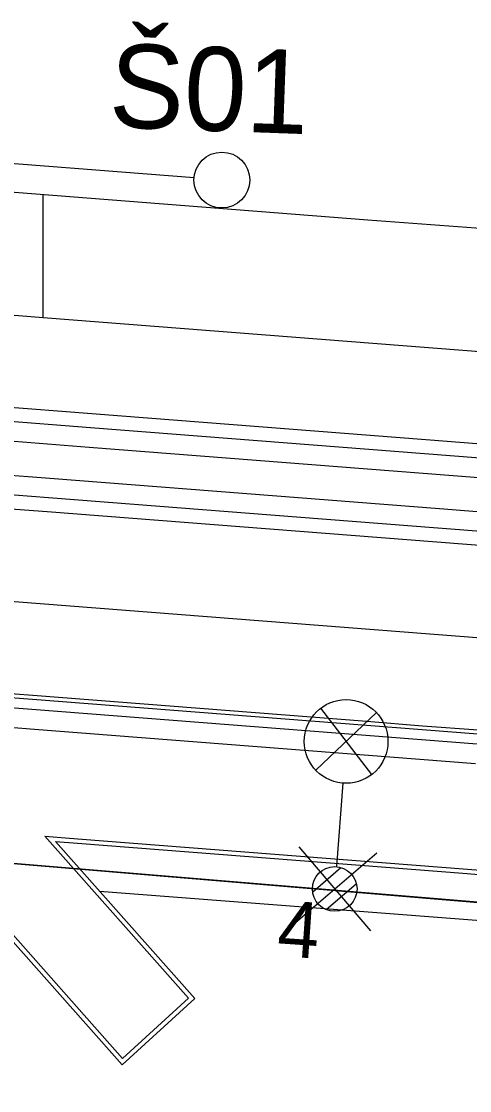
# Model space of a CAD drawing. Extents: x -670359 to -668019, y -978807 to -976674.
# Drawn here: x -669498.86 to -669490.83, y -977152.41 to -977133.27 of the extents above; entities that cross this region are included whole.
import ezdxf

# ---------------------------------------------------------------- set-up
doc = ezdxf.new("R2010")
doc.units = 0
for name, color, linetype in [('SO 01-86-01', 7, 'Continuous'), ('SO 11-10-01', 7, 'Continuous'), ('SO 11-11-01', 7, 'Continuous'), ('SO 11-12-01', 7, 'Continuous'), ('SO 11-12-02', 7, 'Continuous')]:
    doc.layers.add(name, color=color, linetype=linetype)

# ---------------------------------------------------------------- blocks, each defined once
blk = doc.blocks.new('POINT_DISPLAY')
for p, q in [((-0.7, -0.7), (0.7, 0.7)), ((-0.7, 0.7), (0.7, -0.7))]:
    blk.add_line(p, q)

msp = doc.modelspace()

# ---------------------------------------------------------------- linework, layer by layer
at = {"layer": 'SO 01-86-01'}
for p, q in [((-669519.163, -977134.751), (-669492.657, -977136.821)), ((-669498.473, -977138.568), (-669498.473, -977136.368)), ((-669492.657, -977136.821), (-669476.036, -977138.048)), ((-669493.503, -977145.567), (-669492.591, -977146.754)), ((-669493.589, -977146.676), (-669492.504, -977145.645)), ((-669445.341, -977152.857), (-669517.763, -977146.78)), ((-669445.341, -977152.857), (-669517.763, -977146.78)), ((-669443.485, -977152.976), (-669517.763, -977146.78)), ((-669493.105, -977146.907), (-669493.221, -977148.402)), ((-669493.646, -977148.851), (-669493.142, -977148.419)), ((-669493.402, -977149.167), (-669492.865, -977148.708))]:
    msp.add_line(p, q, dxfattribs=at)
for centre, radius in [((-669493.047, -977146.16), 0.749), ((-669493.252, -977148.801), 0.4)]:
    msp.add_circle(centre, radius, dxfattribs=at)
at = {"layer": 'SO 11-10-01'}
for p, q in [((-669499.47, -977138.491), (-669498.473, -977138.568)), ((-669498.473, -977138.568), (-669497.476, -977138.646)), ((-669497.476, -977138.646), (-669496.479, -977138.723)), ((-669496.479, -977138.723), (-669495.482, -977138.801)), ((-669495.482, -977138.801), (-669494.485, -977138.879)), ((-669494.485, -977138.879), (-669493.488, -977138.956)), ((-669493.488, -977138.956), (-669492.491, -977139.034)), ((-669492.491, -977139.034), (-669491.494, -977139.111)), ((-669491.494, -977139.111), (-669490.497, -977139.189)), ((-669499.526, -977143.612), (-669498.529, -977143.689)), ((-669498.529, -977143.689), (-669497.532, -977143.767)), ((-669497.532, -977143.767), (-669496.535, -977143.845)), ((-669496.535, -977143.845), (-669495.538, -977143.922)), ((-669495.538, -977143.922), (-669494.541, -977144)), ((-669494.541, -977144), (-669493.544, -977144.077)), ((-669493.544, -977144.077), (-669492.547, -977144.155)), ((-669492.547, -977144.155), (-669491.55, -977144.233)), ((-669491.55, -977144.233), (-669490.553, -977144.31))]:
    msp.add_line(p, q, dxfattribs=at)
at = {"layer": 'SO 11-11-01'}
msp.add_line((-669495.771, -977136.07), (-669530.167, -977133.393), dxfattribs=at)
msp.add_circle((-669495.273, -977136.109), 0.5, dxfattribs=at)
at = {"layer": 'SO 11-12-01'}
for p, q in [((-669500.595, -977140.058), (-669497.604, -977140.291)), ((-669500.615, -977140.307), (-669497.624, -977140.54)), ((-669497.604, -977140.291), (-669496.607, -977140.368)), ((-669496.607, -977140.368), (-669495.61, -977140.446)), ((-669495.61, -977140.446), (-669494.613, -977140.524)), ((-669500.642, -977140.656), (-669497.651, -977140.889)), ((-669497.624, -977140.54), (-669496.627, -977140.618)), ((-669496.627, -977140.618), (-669495.63, -977140.695)), ((-669494.613, -977140.524), (-669493.616, -977140.601)), ((-669493.616, -977140.601), (-669492.619, -977140.679)), ((-669495.63, -977140.695), (-669494.633, -977140.773)), ((-669494.633, -977140.773), (-669493.636, -977140.851)), ((-669493.636, -977140.851), (-669492.639, -977140.928)), ((-669492.619, -977140.679), (-669491.622, -977140.757)), ((-669491.622, -977140.757), (-669490.625, -977140.834)), ((-669497.651, -977140.889), (-669496.654, -977140.967)), ((-669496.654, -977140.967), (-669495.657, -977141.044)), ((-669495.657, -977141.044), (-669494.66, -977141.122)), ((-669492.639, -977140.928), (-669490.645, -977141.083)), ((-669494.66, -977141.122), (-669493.663, -977141.199)), ((-669493.663, -977141.199), (-669492.666, -977141.277)), ((-669499.351, -977141.369), (-669498.354, -977141.446)), ((-669492.666, -977141.277), (-669490.672, -977141.432)), ((-669498.354, -977141.446), (-669497.357, -977141.524)), ((-669497.357, -977141.524), (-669496.36, -977141.601)), ((-669496.36, -977141.601), (-669494.366, -977141.757)), ((-669499.378, -977141.717), (-669498.381, -977141.795)), ((-669498.381, -977141.795), (-669497.384, -977141.873)), ((-669494.366, -977141.757), (-669493.369, -977141.834)), ((-669499.398, -977141.967), (-669498.401, -977142.044)), ((-669497.384, -977141.873), (-669496.387, -977141.95)), ((-669496.387, -977141.95), (-669494.394, -977142.106)), ((-669493.369, -977141.834), (-669492.372, -977141.912)), ((-669492.372, -977141.912), (-669491.375, -977141.989)), ((-669491.375, -977141.989), (-669489.381, -977142.145)), ((-669498.401, -977142.044), (-669497.404, -977142.122)), ((-669497.404, -977142.122), (-669496.407, -977142.2)), ((-669494.394, -977142.106), (-669493.397, -977142.183)), ((-669493.397, -977142.183), (-669492.4, -977142.261)), ((-669496.407, -977142.2), (-669495.41, -977142.277)), ((-669495.41, -977142.277), (-669494.413, -977142.355)), ((-669494.413, -977142.355), (-669493.416, -977142.432)), ((-669492.4, -977142.261), (-669491.403, -977142.338)), ((-669491.403, -977142.338), (-669489.409, -977142.494)), ((-669493.416, -977142.432), (-669492.419, -977142.51)), ((-669492.419, -977142.51), (-669491.422, -977142.588)), ((-669491.422, -977142.588), (-669490.425, -977142.665)), ((-669501.653, -977145.171), (-669498.662, -977145.404)), ((-669499.654, -977145.257), (-669498.657, -977145.334)), ((-669501.667, -977145.351), (-669498.676, -977145.584)), ((-669498.662, -977145.404), (-669497.665, -977145.482)), ((-669498.657, -977145.334), (-669497.66, -977145.412)), ((-669497.66, -977145.412), (-669496.663, -977145.49)), ((-669498.676, -977145.584), (-669497.679, -977145.661)), ((-669497.665, -977145.482), (-669496.668, -977145.559)), ((-669496.668, -977145.559), (-669495.671, -977145.637)), ((-669496.663, -977145.49), (-669495.666, -977145.567)), ((-669495.671, -977145.637), (-669494.674, -977145.715)), ((-669495.666, -977145.567), (-669494.669, -977145.645)), ((-669501.694, -977145.7), (-669498.704, -977145.933)), ((-669497.679, -977145.661), (-669496.682, -977145.739)), ((-669496.682, -977145.739), (-669495.685, -977145.816)), ((-669495.685, -977145.816), (-669494.688, -977145.894)), ((-669494.674, -977145.715), (-669493.677, -977145.792)), ((-669494.669, -977145.645), (-669493.672, -977145.722)), ((-669493.677, -977145.792), (-669492.68, -977145.87)), ((-669493.672, -977145.722), (-669492.675, -977145.8)), ((-669492.675, -977145.8), (-669491.678, -977145.878)), ((-669498.704, -977145.933), (-669497.707, -977146.01)), ((-669497.707, -977146.01), (-669496.71, -977146.088)), ((-669494.688, -977145.894), (-669493.691, -977145.972)), ((-669493.691, -977145.972), (-669492.694, -977146.049)), ((-669492.68, -977145.87), (-669491.684, -977145.947)), ((-669491.684, -977145.947), (-669490.687, -977146.025)), ((-669491.678, -977145.878), (-669490.681, -977145.955)), ((-669496.71, -977146.088), (-669495.713, -977146.165)), ((-669495.713, -977146.165), (-669494.716, -977146.243)), ((-669492.694, -977146.049), (-669491.697, -977146.127)), ((-669491.697, -977146.127), (-669490.7, -977146.204)), ((-669494.716, -977146.243), (-669493.719, -977146.321)), ((-669493.719, -977146.321), (-669492.722, -977146.398)), ((-669492.722, -977146.398), (-669491.725, -977146.476)), ((-669491.725, -977146.476), (-669490.728, -977146.553)), ((-669498.442, -977147.859), (-669497.854, -977147.904)), ((-669497.854, -977147.904), (-669496.857, -977147.982)), ((-669498.251, -977147.954), (-669497.86, -977147.984)), ((-669497.86, -977147.984), (-669496.863, -977148.062)), ((-669496.863, -977148.062), (-669495.866, -977148.139)), ((-669496.857, -977147.982), (-669495.86, -977148.06)), ((-669495.86, -977148.06), (-669494.863, -977148.137)), ((-669495.866, -977148.139), (-669494.869, -977148.217)), ((-669494.869, -977148.217), (-669493.872, -977148.295)), ((-669494.863, -977148.137), (-669493.866, -977148.215)), ((-669493.872, -977148.295), (-669492.875, -977148.372)), ((-669493.866, -977148.215), (-669492.869, -977148.292)), ((-669492.869, -977148.292), (-669491.872, -977148.37)), ((-669492.875, -977148.372), (-669491.878, -977148.45)), ((-669491.878, -977148.45), (-669490.881, -977148.527)), ((-669491.872, -977148.37), (-669490.875, -977148.448)), ((-669490.875, -977148.448), (-669489.878, -977148.525)), ((-669490.881, -977148.527), (-669489.884, -977148.605)), ((-669497.465, -977148.84), (-669480.094, -977150.182))]:
    msp.add_line(p, q, dxfattribs=at)
at = {"layer": 'SO 11-12-02'}
for p, q in [((-669497.053, -977151.836), (-669500.74, -977147.68)), ((-669497.059, -977151.95), (-669500.778, -977147.757)), ((-669495.87, -977150.759), (-669498.442, -977147.859)), ((-669495.757, -977150.765), (-669498.251, -977147.954)), ((-669497.059, -977151.95), (-669495.757, -977150.765)), ((-669497.053, -977151.836), (-669495.87, -977150.759))]:
    msp.add_line(p, q, dxfattribs=at)

# ---------------------------------------------------------------- block references
at = {"layer": 'SO 01-86-01', "rotation": -4.450857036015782}
msp.add_blockref('POINT_DISPLAY', (-669493.252, -977148.801), dxfattribs=at)

# ---------------------------------------------------------------- texts
at = {"layer": 'SO 01-86-01'}
msp.add_text('4', height=1, rotation=356.1, dxfattribs=at).set_placement((-669494.3, -977150))
at = {"layer": 'SO 11-11-01'}
msp.add_text('Š01', height=1.5, rotation=357.9449, dxfattribs=at).set_placement((-669497.309, -977135.16))

doc.saveas('drawing.dxf')
